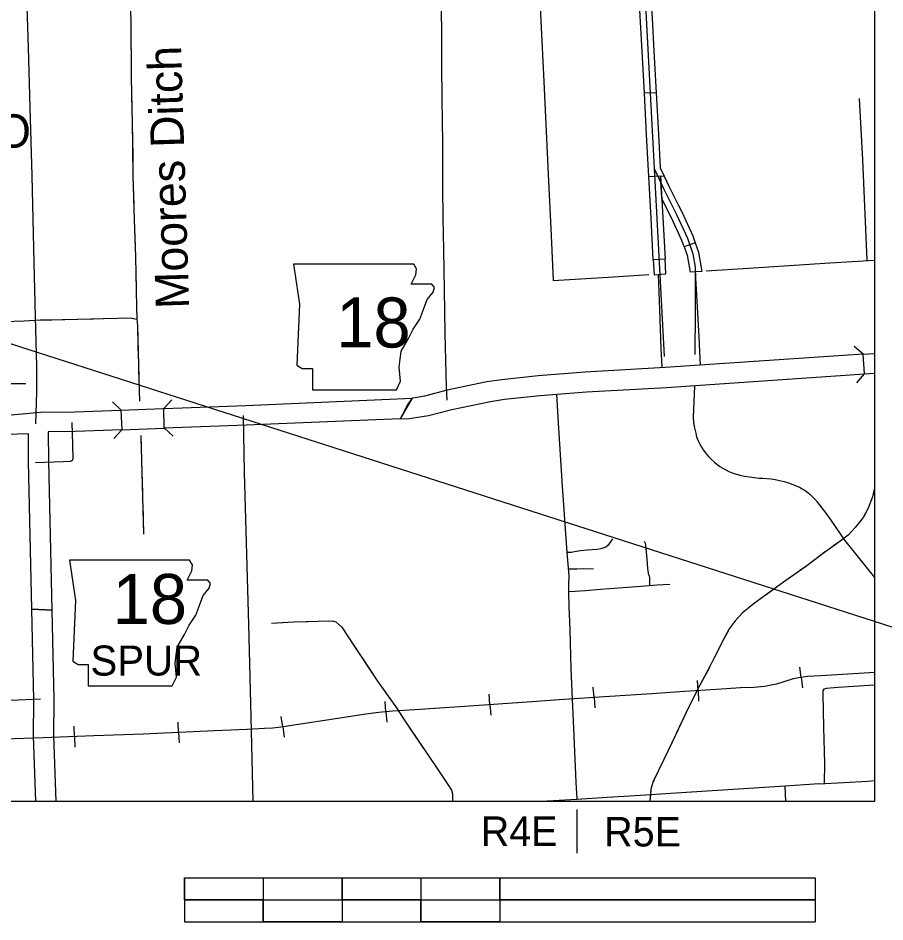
# Model space of a CAD drawing. Extents: x 309348 to 309445, y 336383 to 336484.
# Drawn here: x 309367.37 to 309372.35, y 336384.23 to 336389.43 of the extents above; entities that cross this region are included whole.
import ezdxf

# ---------------------------------------------------------------- set-up
doc = ezdxf.new("R2010")
doc.units = 0
doc.layers.add('R_Annotation', color=7, linetype='Continuous')
doc.layers.add('R_Border Notes', color=7, linetype='Continuous')

msp = doc.modelspace()

# ---------------------------------------------------------------- linework, layer by layer
at = {"layer": 'R_Annotation'}
for p, q in [((309371.0385, 336389.0036), (309370.9704, 336389)), ((309370.996, 336388.5205), (309371.0641, 336388.5241)), ((309371.2634, 336388.1399), (309371.1991, 336388.1172)), ((309371.0896, 336388.0447), (309371.0215, 336388.041)), ((309372.2375, 336387.3854), (309372.2298, 336387.4988)), ((309372.2336, 336387.4421), (309372.2336, 336387.4421)), ((309367.3197, 336387.3296), (309367.4107, 336387.3296)), ((309367.9611, 336387.1202), (309367.9611, 336387.1202)), ((309368.2065, 336387.1293), (309368.2065, 336387.1293)), ((309367.4461, 336386.0313), (309367.5599, 336386.0257)), ((309371.8723, 336385.6382), (309371.8642, 336385.6977)), ((309371.8723, 336385.6382), (309371.8803, 336385.5787)), ((309370.6807, 336385.523), (309370.6767, 336385.5829)), ((309371.2796, 336385.5615), (309371.2763, 336385.6214)), ((309370.0819, 336385.4815), (309370.0776, 336385.5414)), ((309371.2796, 336385.5615), (309371.2829, 336385.5016)), ((309369.4831, 336385.4402), (309369.478, 336385.5)), ((309370.0819, 336385.4815), (309370.0862, 336385.4216)), ((309370.6807, 336385.523), (309370.6846, 336385.4631)), ((309369.4831, 336385.4402), (309369.4883, 336385.3804)), ((309368.2901, 336385.3216), (309368.2872, 336385.3816)), ((309368.8892, 336385.3542), (309368.8805, 336385.4135)), ((309367.6904, 336385.2975), (309367.6882, 336385.3575)), ((309368.8892, 336385.3542), (309368.8979, 336385.2948)), ((309367.6904, 336385.2975), (309367.6925, 336385.2375)), ((309368.2901, 336385.3216), (309368.293, 336385.2617)), ((309370.5809, 336384.879), (309370.5809, 336384.6271))]:
    msp.add_line(p, q, dxfattribs=at)
for points in [[(309370.7027, 336394.5049), (309370.8372, 336392.1437), (309371.0852, 336387.4853)], [(309366.1941, 336390.6806), (309366.2191, 336390.6354), (309366.2919, 336390.5328), (309366.3068, 336390.5031), (309366.3068, 336390.457), (309366.338, 336390.1002), (309366.3573, 336390.0586), (309366.4049, 336390.0244), (309366.5787, 336389.9769), (309366.598, 336389.9843), (309366.7704, 336390.0616), (309366.8046, 336390.0735), (309367.1063, 336390.0869), (309367.879, 336390.1151), (309367.9935, 336390.1166), (309367.992, 336390.0973), (309368.0039, 336389.784), (309368.0113, 336389.5477), (309368.0152, 336389.4059)], [(309370.3362, 336390.2041), (309370.361, 336389.69), (309370.3742, 336389.4178), (309370.3912, 336389.0671), (309370.4169, 336388.5344), (309370.434, 336388.1809), (309370.4465, 336387.9224)], [(309370.9577, 336389.2397), (309370.9376, 336389.6161)], [(309371.0057, 336389.6197), (309371.0258, 336389.2434)], [(309369.7988, 336389.5845), (309369.803, 336389.3564), (309369.8037, 336389.1664), (309369.8051, 336388.9686), (309369.8079, 336388.7159), (309369.8086, 336388.4548), (309369.8107, 336388.2837), (309369.8143, 336388.0986), (309369.8185, 336387.8699), (309369.8227, 336387.62), (309369.8283, 336387.3863), (309369.829, 336387.3096), (309369.8329, 336387.2349)], [(309367.416, 336389.499), (309367.4236, 336389.2614), (309367.4345, 336388.9203), (309367.4458, 336388.5258), (309367.4572, 336388.0259), (309367.4648, 336387.7137), (309367.4725, 336387.4278), (309367.4731, 336387.2815), (309367.4667, 336387.0972)], [(309368.0148, 336389.4211), (309368.0152, 336389.4059)], [(309368.0152, 336389.4059), (309368.0178, 336389.0954), (309368.0203, 336388.8993), (309368.0235, 336388.8463), (309368.0267, 336388.5256), (309368.0344, 336388.2719), (309368.0427, 336388.0592), (309368.0478, 336387.7704), (309368.049, 336387.7008)], [(309368.0152, 336389.4059), (309368.016, 336389.3159)], [(309368.0165, 336389.2559), (309368.0178, 336389.0954), (309368.018, 336389.0758)], [(309370.9704, 336389), (309370.9577, 336389.2397)], [(309371.0258, 336389.2434), (309371.0385, 336389.0036)], [(309368.0188, 336389.0158), (309368.0203, 336388.8993), (309368.0235, 336388.8463), (309368.0236, 336388.8359)], [(309370.9832, 336388.7603), (309370.9704, 336389)], [(309371.0385, 336389.0036), (309371.0513, 336388.7639)], [(309372.2532, 336388.0396), (309372.2282, 336388.6167), (309372.208, 336388.9703)], [(309375.0331, 336385.909), (309372.4552, 336385.909), (309362.9881, 336388.9505)], [(309368.0242, 336388.7758), (309368.026, 336388.5958)], [(309370.996, 336388.5205), (309370.9832, 336388.7603)], [(309371.0513, 336388.7639), (309371.0615, 336388.5717)], [(309371.0278, 336388.5632), (309371.0807, 336388.4515), (309371.1572, 336388.2984), (309371.2179, 336388.1665), (309371.2495, 336388.0768), (309371.2627, 336388.0003), (309371.2627, 336387.9159), (309371.2627, 336387.7417), (309371.2614, 336387.4973)], [(309371.0615, 336388.5717), (309371.0841, 336388.524)], [(309368.0266, 336388.5358), (309368.0267, 336388.5256), (309368.0319, 336388.3558)], [(309371.0087, 336388.2808), (309370.996, 336388.5205)], [(309371.0641, 336388.5241), (309371.0768, 336388.2844)], [(309371.071, 336388.3947), (309371.0641, 336388.5241), (309371.0841, 336388.524)], [(309371.0841, 336388.524), (309371.1114, 336388.4664), (309371.1633, 336388.3625)], [(309371.1023, 336388.332), (309371.071, 336388.3947)], [(309371.1633, 336388.3625), (309371.188, 336388.3132), (309371.2495, 336388.1793), (309371.2634, 336388.1399)], [(309368.0337, 336388.2958), (309368.0344, 336388.2719), (309368.0405, 336388.1159)], [(309371.1991, 336388.1172), (309371.1862, 336388.1537), (309371.1265, 336388.2837), (309371.1023, 336388.332)], [(309371.0215, 336388.041), (309371.0087, 336388.2808)], [(309371.0768, 336388.2844), (309371.0896, 336388.0447)], [(309371.2634, 336388.1399), (309371.2826, 336388.0854), (309371.3017, 336387.9747), (309371.2333, 336387.97)], [(309371.1991, 336388.1172), (309371.2164, 336388.0682), (309371.2333, 336387.97)], [(309368.0428, 336388.0559), (309368.0444, 336387.9659)], [(309371.0215, 336388.041), (309371.026, 336387.9559)], [(309371.026, 336387.9559), (309371.0941, 336387.9605), (309371.0896, 336388.0447)], [(309371.3266, 336387.9783), (309371.5695, 336387.9938), (309372.0371, 336388.0235), (309372.2951, 336388.0399)], [(309368.0444, 336387.9659), (309368.0459, 336387.8759)], [(309370.4465, 336387.9224), (309370.7927, 336387.9444), (309370.9954, 336387.9573)], [(309371.0498, 336387.9575), (309371.0574, 336387.7572), (309371.0659, 336387.5322), (309371.0702, 336387.4255)], [(309371.2926, 336387.435), (309371.2858, 336387.5964), (309371.2743, 336387.8051), (309371.267, 336387.937), (309371.2664, 336387.9646)], [(309368.047, 336387.8158), (309368.0478, 336387.7704), (309368.049, 336387.7008)], [(309366.27, 336387.6557), (309366.4434, 336387.6605), (309366.7364, 336387.6703), (309367.11, 336387.6801), (309367.4019, 336387.6898), (309367.4934, 336387.696), (309367.6363, 336387.6984), (309367.8561, 336387.7033), (309368.0148, 336387.7082), (309368.049, 336387.7008), (309368.0539, 336387.6618), (309368.0624, 336387.2893), (309368.065, 336387.2284)], [(309367.3798, 336387.6891), (309367.4019, 336387.6898), (309367.4934, 336387.696), (309367.5597, 336387.6971)], [(309367.6197, 336387.6981), (309367.6363, 336387.6984), (309367.7097, 336387.7)], [(309367.7097, 336387.7), (309367.7997, 336387.702)], [(309367.8597, 336387.7034), (309368.0148, 336387.7082), (309368.0391, 336387.703)], [(309368.0541, 336387.6512), (309368.0583, 336387.4712)], [(309372.2298, 336387.4988), (309372.1784, 336387.5437)], [(309372.23, 336387.4988), (309371.0902, 336387.4212), (309370.6305, 336387.3949), (309370.3596, 336387.3739), (309370.1508, 336387.3519), (309370.0641, 336387.3391), (309369.8363, 336387.2912), (309369.7044, 336387.2571), (309369.6506, 336387.2478), (309369.6336, 336387.2458)], [(309372.23, 336387.4988), (309372.2951, 336387.5033)], [(309368.0596, 336387.4112), (309368.0624, 336387.2893), (309368.0649, 336387.2312)], [(309369.5652, 336387.1271), (309369.6162, 336387.1293), (309369.667, 336387.1353), (309369.7283, 336387.1459), (309369.8622, 336387.1805), (309370.0841, 336387.2272), (309370.1651, 336387.2391), (309370.3699, 336387.2607), (309370.6382, 336387.2815), (309371.0974, 336387.3078), (309372.2371, 336387.3854)], [(309372.1926, 336387.334), (309372.2375, 336387.3854)], [(309372.2371, 336387.3854), (309372.2951, 336387.3893)], [(309371.2598, 336387.3137), (309371.2514, 336387.1378), (309371.2518, 336387.1317), (309371.2541, 336387.1072), (309371.2576, 336387.0829), (309371.2623, 336387.0588), (309371.2679, 336387.0358), (309371.2693, 336387.0309), (309371.2749, 336387.0135), (309371.2817, 336386.9965), (309371.2896, 336386.9799), (309371.2986, 336386.964), (309371.3085, 336386.9486), (309371.3099, 336386.9467), (309371.3143, 336386.9405), (309371.3277, 336386.9235), (309371.3419, 336386.9073), (309371.3571, 336386.8918), (309371.3731, 336386.8773), (309371.3899, 336386.8637), (309371.4037, 336386.8535), (309371.4047, 336386.8529), (309371.4213, 336386.8421), (309371.4386, 336386.8323), (309371.4564, 336386.8237), (309371.4748, 336386.8161), (309371.4935, 336386.8096), (309371.5091, 336386.8052), (309371.5193, 336386.8027), (309371.5471, 336386.7967), (309371.575, 336386.7918), (309371.6032, 336386.7882), (309371.6314, 336386.7858), (309371.6526, 336386.7847), (309371.675, 336386.7835), (309371.6993, 336386.781), (309371.7235, 336386.7773), (309371.7474, 336386.7724), (309371.7573, 336386.77), (309371.7743, 336386.7655), (309371.7995, 336386.7577), (309371.8245, 336386.7488), (309371.849, 336386.7387), (309371.8499, 336386.7383), (309371.8623, 336386.7325), (309371.8789, 336386.7236), (309371.8949, 336386.7136), (309371.9102, 336386.7026), (309371.9248, 336386.6907), (309371.9386, 336386.6778), (309371.9516, 336386.6641), (309371.9582, 336386.6564), (309371.9617, 336386.6521), (309371.9886, 336386.6183), (309372.0146, 336386.5837), (309372.0397, 336386.5484), (309372.0437, 336386.5426), (309372.122, 336386.4279), (309372.2951, 336386.2129)], [(309370.4641, 336387.268), (309370.4746, 336387.1019), (309370.4977, 336386.7383), (309370.525, 336386.3563), (309370.5356, 336386.2232), (309370.5345, 336386.1665), (309370.5334, 336386.1308), (309370.5366, 336386.0436), (309370.5408, 336385.9133), (309370.5471, 336385.6884), (309370.5545, 336385.513), (309370.5618, 336385.3448), (309370.5765, 336385.0359), (309370.5818, 336384.9393)], [(309367.959, 336387.177), (309367.9091, 336387.2235)], [(309368.2508, 336387.2361), (309368.2044, 336387.1861)], [(309369.6336, 336387.2458), (309369.6063, 336387.2045), (309369.5979, 336387.187), (309369.5789, 336387.1505), (309369.5652, 336387.1271)], [(309367.3259, 336387.1502), (309367.4949, 336387.1643), (309367.6926, 336387.1672), (309367.957, 336387.177), (309367.9632, 336387.0634), (309367.6955, 336387.0536), (309367.5396, 336387.0513), (309367.5408, 336386.8835), (309367.5599, 336386.0257), (309367.4461, 336386.0313), (309367.4272, 336386.8818), (309367.426, 336387.0395), (309365.2318, 336386.9738)], [(309367.9584, 336387.177), (309368.2022, 336387.186)], [(309368.6626, 336387.1452), (309368.6678, 336386.8186), (309368.6923, 336385.9436), (309368.7049, 336385.411), (309368.7175, 336384.9236)], [(309367.6761, 336387.106), (309367.6792, 336386.9796), (309367.6805, 336386.8962), (309367.6805, 336386.8957), (309367.6805, 336386.8952), (309367.6805, 336386.8947), (309367.6805, 336386.8942), (309367.6804, 336386.8937), (309367.6803, 336386.8933), (309367.6802, 336386.8928), (309367.6801, 336386.8923), (309367.68, 336386.8918), (309367.6799, 336386.8914), (309367.6797, 336386.8909), (309367.6795, 336386.8904), (309367.6794, 336386.89), (309367.6791, 336386.8895), (309367.6789, 336386.8891), (309367.6787, 336386.8887), (309367.6784, 336386.8882), (309367.6782, 336386.8878), (309367.6779, 336386.8874), (309367.6776, 336386.887), (309367.6773, 336386.8866), (309367.677, 336386.8863), (309367.6767, 336386.8859)], [(309367.9168, 336387.0135), (309367.9632, 336387.0634)], [(309367.9613, 336387.0634), (309368.208, 336387.0725)], [(309368.2086, 336387.0725), (309368.2586, 336387.0261)], [(309368.0727, 336387.0298), (309368.0888, 336386.4624)], [(309368.0727, 336387.0298), (309368.0752, 336386.9398)], [(309367.6767, 336386.8859), (309367.6763, 336386.8855), (309367.676, 336386.8852), (309367.6756, 336386.8849), (309367.6752, 336386.8846), (309367.6748, 336386.8843), (309367.6744, 336386.884), (309367.674, 336386.8837), (309367.6736, 336386.8834), (309367.6732, 336386.8832), (309367.6728, 336386.883), (309367.6723, 336386.8827), (309367.6719, 336386.8825), (309367.6714, 336386.8824), (309367.671, 336386.8822), (309367.6705, 336386.882), (309367.67, 336386.8819), (309367.6695, 336386.8818), (309367.6691, 336386.8817), (309367.6686, 336386.8816), (309367.6681, 336386.8815), (309367.6676, 336386.8815), (309367.6671, 336386.8814), (309367.6666, 336386.8814), (309367.6258, 336386.8794), (309367.4662, 336386.8731)], [(309368.0769, 336386.8798), (309368.082, 336386.6998)], [(309372.2951, 336386.729), (309372.2833, 336386.6768), (309372.2588, 336386.612), (309372.2297, 336386.5584), (309372.1828, 336386.5003), (309372.1426, 336386.4578), (309372.089, 336386.4176), (309371.993, 336386.3484), (309371.897, 336386.2747), (309371.7853, 336386.1965), (309371.6044, 336386.0647), (309371.5329, 336386.0089), (309371.4927, 336385.9642), (309371.4592, 336385.9173), (309371.4168, 336385.8391), (309371.3498, 336385.7051), (309371.2895, 336385.5934), (309371.227, 336385.4683), (309371.1488, 336385.3052), (309371.0818, 336385.1667), (309371.0215, 336385.0394), (309371.0081, 336384.9947), (309371.0014, 336384.9255), (309371.0015, 336384.9236)], [(309372.2948, 336386.7275), (309372.2833, 336386.6768), (309372.2588, 336386.612), (309372.2308, 336386.5603)], [(309368.0837, 336386.6398), (309368.0888, 336386.4624)], [(309372.1934, 336386.5134), (309372.1828, 336386.5003), (309372.1426, 336386.4578), (309372.089, 336386.4176), (309372.0584, 336386.3956)], [(309370.7877, 336386.4367), (309370.762, 336386.3987), (309370.7479, 336386.3887), (309370.7199, 336386.3782), (309370.6988, 336386.3753), (309370.6421, 336386.3706), (309370.6035, 336386.3671), (309370.569, 336386.3607), (309370.5502, 336386.3571), (309370.5257, 336386.3571)], [(309370.9685, 336386.4218), (309370.9752, 336386.4117), (309370.9774, 336386.3988), (309370.9842, 336386.3186), (309370.9886, 336386.2664), (309370.992, 336386.2362), (309370.9982, 336386.2205), (309371.0004, 336386.2132), (309370.9993, 336386.1689)], [(309372.0097, 336386.3604), (309371.993, 336386.3484), (309371.897, 336386.2747), (309371.8655, 336386.2527)], [(309370.6783, 336386.2618), (309370.6216, 336386.2624), (309370.5824, 336386.2606), (309370.5333, 336386.2606)], [(309371.8164, 336386.2182), (309371.7853, 336386.1965), (309371.7432, 336386.1658)], [(309371.1165, 336386.1728), (309371.044, 336386.1686), (309370.9274, 336386.1591), (309370.8743, 336386.1554), (309370.7181, 336386.1437), (309370.6321, 336386.1373), (309370.5725, 336386.1337), (309370.5356, 336386.1314)], [(309371.7432, 336386.1658), (309371.6704, 336386.1128)], [(309371.6219, 336386.0775), (309371.6044, 336386.0647), (309371.5329, 336386.0089), (309371.4927, 336385.9642), (309371.4883, 336385.958)], [(309367.4692, 336384.9236), (309367.4559, 336385.3017), (309367.4577, 336385.5094), (309367.4461, 336386.0313)], [(309367.5599, 336386.0257), (309367.5714, 336385.5102), (309367.5696, 336385.3032), (309367.583, 336384.9236)], [(309368.8243, 336385.951), (309368.9536, 336385.9579), (309369.0931, 336385.9616), (309369.1756, 336385.9639), (309369.1952, 336385.9586), (309369.2304, 336385.9278), (309369.2987, 336385.8228), (309369.4352, 336385.6172), (309369.544, 336385.4627), (309369.5882, 336385.3937), (309369.775, 336385.1206), (309369.8425, 336385.0163), (309369.8605, 336384.9885), (309369.8665, 336384.9675), (309369.8671, 336384.9236)], [(309368.8243, 336385.951), (309368.9142, 336385.9558)], [(309368.9741, 336385.9584), (309369.0931, 336385.9616), (309369.1541, 336385.9633)], [(309369.2089, 336385.9466), (309369.2304, 336385.9278), (309369.2987, 336385.8228), (309369.3132, 336385.8009)], [(309371.4545, 336385.9085), (309371.4168, 336385.8391), (309371.3716, 336385.7487)], [(309369.3464, 336385.7509), (309369.4352, 336385.6172), (309369.4465, 336385.6012)], [(309371.3444, 336385.6952), (309371.2895, 336385.5934), (309371.2607, 336385.5358)], [(309372.2951, 336385.6675), (309372.2664, 336385.6656), (309371.9858, 336385.6475), (309371.9092, 336385.6432), (309371.8585, 336385.6363), (309371.8258, 336385.6294), (309371.7733, 336385.6131), (309371.7302, 336385.5993), (309371.701, 336385.5933), (309371.6614, 336385.5864), (309371.6011, 336385.5812), (309371.5245, 336385.5778), (309371.4411, 336385.5718), (309371.3249, 336385.564), (309371.201, 336385.5571), (309371.0133, 336385.5433), (309370.7414, 336385.527), (309370.4806, 336385.5098), (309370.3223, 336385.4986), (309369.935, 336385.471), (309369.7921, 336385.4616), (309369.6501, 336385.4521), (309369.5219, 336385.4435), (309369.4419, 336385.4366), (309369.3679, 336385.4263), (309369.157, 336385.3936), (309369.0055, 336385.3712), (309368.8644, 336385.3505), (309368.8317, 336385.3471), (309368.7852, 336385.3436), (309368.6854, 336385.3385), (309368.4969, 336385.3316), (309368.0864, 336385.3118), (309367.8016, 336385.3015), (309367.5115, 336385.2911), (309367.1742, 336385.2791)], [(309372.2951, 336385.6675), (309372.2664, 336385.6656), (309371.9858, 336385.6475), (309371.9092, 336385.6432), (309371.8585, 336385.6363), (309371.8258, 336385.6294), (309371.7733, 336385.6131), (309371.7302, 336385.5993), (309371.701, 336385.5933), (309371.6614, 336385.5864), (309371.6011, 336385.5812), (309371.5245, 336385.5778), (309371.4411, 336385.5718), (309371.3249, 336385.564), (309371.201, 336385.5571), (309371.0133, 336385.5433), (309370.7414, 336385.527), (309370.4806, 336385.5098), (309370.3223, 336385.4986), (309369.935, 336385.471), (309369.7921, 336385.4616), (309369.6501, 336385.4521), (309369.5219, 336385.4435), (309369.4419, 336385.4366), (309369.3679, 336385.4263), (309369.157, 336385.3936), (309369.0055, 336385.3712), (309368.8644, 336385.3505), (309368.8317, 336385.3471), (309368.7852, 336385.3436), (309368.6854, 336385.3385), (309368.4969, 336385.3316), (309368.0864, 336385.3118), (309367.8016, 336385.3015), (309367.5115, 336385.2911), (309367.1742, 336385.2791)], [(309372.2951, 336385.5942), (309372.0854, 336385.5804), (309372.0174, 336385.5752), (309372.0035, 336385.57), (309371.9974, 336385.5613), (309371.9965, 336385.5447), (309372.0017, 336385.3494), (309372.0061, 336385.1419), (309372.0042, 336385.0281)], [(309369.481, 336385.5521), (309369.544, 336385.4627), (309369.5821, 336385.4032)], [(309366.6987, 336385.4824), (309366.7001, 336385.4823), (309366.7014, 336385.4823), (309366.7027, 336385.4823), (309366.704, 336385.4824), (309366.7055, 336385.4825), (309366.7768, 336385.4858), (309367.0508, 336385.4967), (309367.3254, 336385.5078), (309367.4947, 336385.5156)], [(309371.2339, 336385.4821), (309371.227, 336385.4683), (309371.1558, 336385.3198)], [(309369.6157, 336385.3534), (309369.7174, 336385.2048)], [(309371.1297, 336385.2658), (309371.0818, 336385.1667), (309371.0518, 336385.1034)], [(309369.7512, 336385.1553), (309369.775, 336385.1206), (309369.801, 336385.0803)], [(309369.801, 336385.0803), (309369.8425, 336385.0163), (309369.85, 336385.0047)], [(309371.9761, 336385.0265), (309371.752, 336385.0112), (309371.3915, 336384.9868), (309371.1226, 336384.9698), (309370.9476, 336384.9594), (309370.7555, 336384.9469), (309370.5812, 336384.9358)], [(309371.0261, 336385.0492), (309371.0215, 336385.0394), (309371.0081, 336384.9947), (309371.0049, 336384.9623)], [(309371.7784, 336385.012), (309371.7825, 336384.9236)], [(309371.9761, 336385.0265), (309372.256, 336385.0418), (309372.2951, 336385.0441)], [(309371.0049, 336384.9623), (309371.0014, 336384.9255), (309371.0015, 336384.9236)], [(309369.8668, 336384.9487), (309369.8671, 336384.9236)], [(309370.5812, 336384.9358), (309370.3765, 336384.9236)]]:
    msp.add_lwpolyline(points, dxfattribs=at)
for points in [[(309368.952, 336388.0163), (309368.9866, 336387.7855), (309368.9712, 336387.4355), (309369.002, 336387.4163), (309369.0597, 336387.4163), (309369.0597, 336387.2932), (309369.5443, 336387.2932), (309369.5674, 336387.3432), (309369.5597, 336387.4239), (309369.5712, 336387.5163), (309369.6135, 336387.5893), (309369.6405, 336387.6432), (309369.6789, 336387.7009), (309369.702, 336387.7624), (309369.7212, 336387.8124), (309369.7558, 336387.8547), (309369.7635, 336387.8817), (309369.7481, 336387.9009), (309369.6289, 336387.9009), (309369.6558, 336387.9547), (309369.6597, 336387.9893), (309369.6437, 336388.0159)], [(309368.2044, 336387.1861), (309368.677, 336387.2035), (309369.6336, 336387.2458), (309369.5652, 336387.1271), (309368.6815, 336387.0899), (309368.208, 336387.0725)], [(309367.6617, 336386.3127), (309367.6963, 336386.0819), (309367.6809, 336385.7319), (309367.7117, 336385.7127), (309367.7693, 336385.7127), (309367.7693, 336385.5896), (309368.254, 336385.5896), (309368.2771, 336385.6396), (309368.2694, 336385.7204), (309368.2809, 336385.8127), (309368.3232, 336385.8858), (309368.3501, 336385.9396), (309368.3886, 336385.9973), (309368.4117, 336386.0589), (309368.4309, 336386.1089), (309368.4655, 336386.1512), (309368.4732, 336386.1781), (309368.4578, 336386.1973), (309368.3386, 336386.1973), (309368.3655, 336386.2512), (309368.3694, 336386.2858), (309368.3534, 336386.3124)]]:
    msp.add_lwpolyline(points, close=True, dxfattribs=at)
at = {"layer": 'R_Border Notes'}
for p, q in [((309372.2951, 336394.5049), (309372.2951, 336384.9236)), ((309372.2951, 336384.9236), (309354.7401, 336384.9236)), ((309368.3236, 336384.4851), (309371.9524, 336384.4851)), ((309368.3236, 336384.4851), (309368.3236, 336384.2311)), ((309368.3236, 336384.4851), (309371.9524, 336384.4851)), ((309368.3236, 336384.4851), (309368.3236, 336384.2311)), ((309368.7772, 336384.4851), (309368.7772, 336384.2311)), ((309368.7772, 336384.4851), (309368.7772, 336384.2311)), ((309369.2308, 336384.4851), (309369.2308, 336384.2311)), ((309369.2308, 336384.4851), (309369.2308, 336384.2311)), ((309369.6844, 336384.4851), (309369.6844, 336384.2311)), ((309369.6844, 336384.4851), (309369.6844, 336384.2311)), ((309370.138, 336384.4851), (309370.138, 336384.2311)), ((309370.138, 336384.4851), (309370.138, 336384.2311)), ((309371.9524, 336384.4851), (309371.9524, 336384.2311)), ((309371.9524, 336384.4851), (309371.9524, 336384.2311)), ((309368.3236, 336384.3581), (309371.9524, 336384.3581)), ((309368.3236, 336384.3581), (309371.9524, 336384.3581)), ((309368.3236, 336384.2311), (309371.9524, 336384.2311)), ((309368.3236, 336384.2311), (309371.9524, 336384.2311))]:
    msp.add_line(p, q, dxfattribs=at)
for points in [[(309368.3236, 336384.4851), (309368.7772, 336384.4851), (309368.7772, 336384.3581), (309368.3236, 336384.3581)], [(309368.3236, 336384.4851), (309368.7772, 336384.4851), (309368.7772, 336384.3581), (309368.3236, 336384.3581)], [(309369.2308, 336384.4851), (309369.6844, 336384.4851), (309369.6844, 336384.3581), (309369.2308, 336384.3581)], [(309369.2308, 336384.4851), (309369.6844, 336384.4851), (309369.6844, 336384.3581), (309369.2308, 336384.3581)], [(309370.138, 336384.4851), (309371.9524, 336384.4851), (309371.9524, 336384.3581), (309370.138, 336384.3581)], [(309370.138, 336384.4851), (309371.9524, 336384.4851), (309371.9524, 336384.3581), (309370.138, 336384.3581)], [(309368.7772, 336384.3581), (309369.2308, 336384.3581), (309369.2308, 336384.2311), (309368.7772, 336384.2311)], [(309368.7772, 336384.3581), (309369.2308, 336384.3581), (309369.2308, 336384.2311), (309368.7772, 336384.2311)], [(309369.6844, 336384.3581), (309370.138, 336384.3581), (309370.138, 336384.2311), (309369.6844, 336384.2311)], [(309369.6844, 336384.3581), (309370.138, 336384.3581), (309370.138, 336384.2311), (309369.6844, 336384.2311)]]:
    msp.add_lwpolyline(points, close=True, dxfattribs=at)

# ---------------------------------------------------------------- texts
at = {"layer": 'R_Annotation'}
msp.add_text('Moores Ditch', height=0.192065, rotation=91.7816, dxfattribs=at).set_placement((309368.3511, 336387.7626))
for s, height, p in [('JONESBORO', 0.19206, (309365.8278, 336388.6872)), ('18', 0.28782, (309369.1973, 336387.5372)), ('18', 0.28782, (309367.9105, 336385.9461)), ('SPUR', 0.17286, (309367.7828, 336385.649)), ('R4E', 0.16963, (309370.0292, 336384.6688)), ('R5E', 0.16963, (309370.7395, 336384.6653))]:
    msp.add_text(s, height=height, dxfattribs=at).set_placement(p)

doc.saveas('drawing.dxf')
